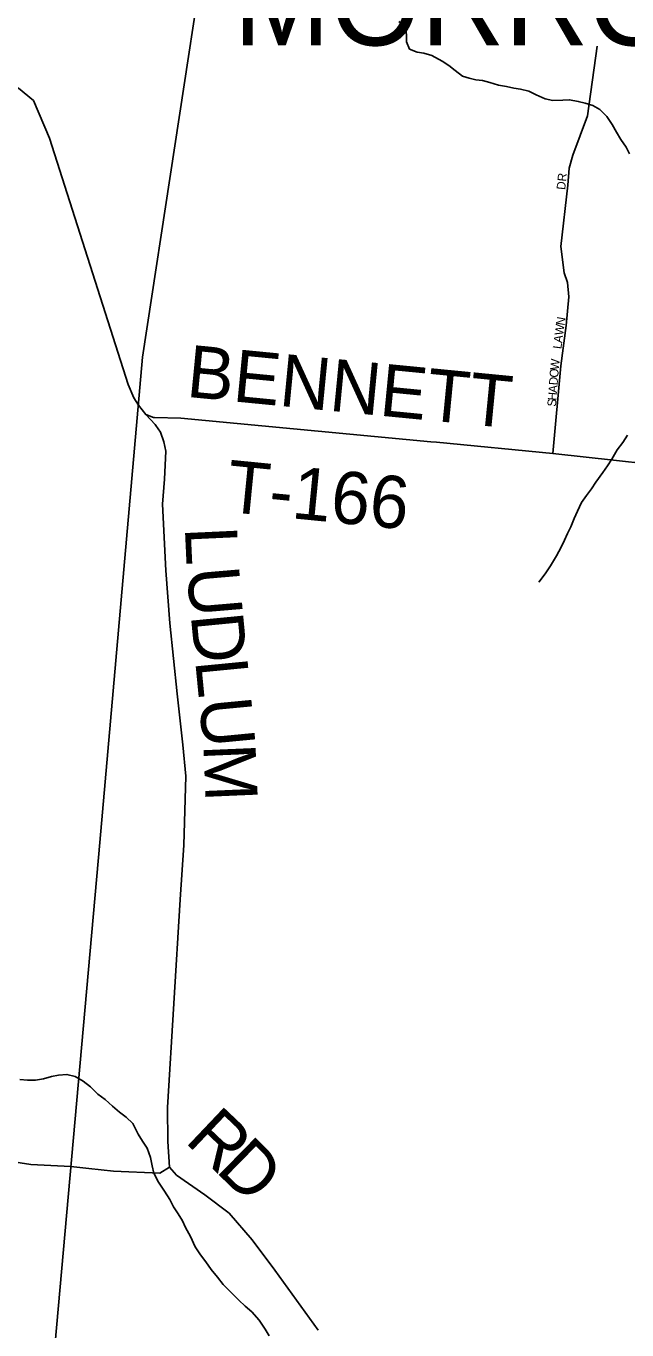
# Model space of a CAD drawing. Extents: x 0 to 34, y -4 to 22.
# Drawn here: x 7.827 to 8.287, y 15.668 to 16.667 of the extents above; entities that cross this region are included whole.
import ezdxf

# ---------------------------------------------------------------- set-up
doc = ezdxf.new("R2010")
doc.units = 0
for name, color, linetype in [('GM_X_Corporation_Text', 7, 'Continuous'), ('GM_X_County_Road', 7, 'Continuous'), ('GM_X_County_Road_Text', 7, 'Continuous'), ('GM_X_Minor_River', 7, 'Continuous'), ('GM_X_Township', 7, 'Continuous'), ('GM_X_Township_Road', 7, 'Continuous'), ('GM_X_Township_Road_Text', 7, 'Continuous'), ('GM_X_Township_Subdivision', 7, 'Continuous'), ('GM_X_Township_Subdivision_Text', 7, 'Continuous')]:
    doc.layers.add(name, color=color, linetype=linetype)

msp = doc.modelspace()

# ---------------------------------------------------------------- linework, layer by layer
at = {"layer": 'GM_X_County_Road'}
for points in [[(7.57799, 16.6662), (7.76556, 16.63493), (7.79416, 16.62929), (7.82088, 16.6199), (7.83236, 16.61051), (7.84471, 16.5815), (7.90505, 16.39278), (7.90935, 16.3826), (7.91276, 16.37695), (7.91839, 16.36986), (7.92555, 16.36202), (7.92604, 16.36137)], [(7.92604, 16.36137), (7.92985, 16.35622), (7.93233, 16.34873), (7.93396, 16.34168), (7.93271, 16.32034), (7.93128, 16.30097), (7.93392, 16.25024), (7.93678, 16.20991), (7.94251, 16.15571), (7.94696, 16.11675), (7.94914, 16.09255), (7.94756, 16.03971), (7.94485, 15.9981), (7.93513, 15.83872), (7.9353, 15.81253), (7.93667, 15.793), (7.94213, 15.78684), (7.96382, 15.77166), (7.98233, 15.75782), (7.99999, 15.73731), (8.01731, 15.71408), (8.05055, 15.66799)]]:
    msp.add_lwpolyline(points, dxfattribs=at)
at = {"layer": 'GM_X_Minor_River'}
for points in [[(8.28928, 16.5696), (8.28669, 16.57472), (8.28278, 16.58067), (8.27939, 16.58607), (8.27601, 16.592), (8.27184, 16.59822), (8.26658, 16.60365), (8.26128, 16.60667), (8.25542, 16.60837), (8.2501, 16.60979), (8.24343, 16.61097), (8.23834, 16.61078), (8.23058, 16.61037), (8.22472, 16.6118), (8.21782, 16.61485), (8.21224, 16.61761), (8.20585, 16.61905), (8.20078, 16.61993), (8.19492, 16.6211), (8.18878, 16.62226), (8.18213, 16.62424), (8.17654, 16.62567), (8.17147, 16.62628), (8.1664, 16.62743), (8.16135, 16.62912), (8.1558, 16.63348), (8.15079, 16.6373), (8.14576, 16.64059), (8.13781, 16.645), (8.13169, 16.6467), (8.12662, 16.64758), (8.12077, 16.64981), (8.11846, 16.65546), (8.11827, 16.66055), (8.11758, 16.66697), (8.11257, 16.67106)], [(8.21983, 16.24136), (8.22475, 16.2477), (8.22887, 16.25378), (8.23328, 16.26146), (8.23687, 16.26809), (8.23963, 16.27339), (8.24186, 16.2787), (8.24435, 16.28374), (8.24687, 16.29012), (8.24937, 16.29569), (8.25242, 16.30233), (8.25625, 16.30761), (8.26009, 16.3129), (8.26365, 16.31792), (8.26886, 16.32532), (8.27242, 16.33034), (8.27572, 16.33564), (8.27985, 16.34279), (8.28422, 16.34834), (8.28779, 16.35389)], [(7.82185, 15.86007), (7.82773, 15.85971), (7.83388, 15.85961), (7.84004, 15.86058), (7.84623, 15.86236), (7.85159, 15.86334), (7.85802, 15.86404), (7.86441, 15.86233), (7.87051, 15.85876), (7.87605, 15.8544), (7.88158, 15.84896), (7.88739, 15.84486), (7.89292, 15.83969), (7.8982, 15.83506), (7.90348, 15.83124), (7.90848, 15.82634), (7.91263, 15.81826), (7.91601, 15.81286), (7.9194, 15.80746), (7.92196, 15.80046), (7.92346, 15.79402), (7.9247, 15.78839), (7.92833, 15.78138), (7.93276, 15.77463), (7.93693, 15.76815), (7.93978, 15.76249), (7.94317, 15.75709), (7.94656, 15.75195), (7.94888, 15.74684), (7.95277, 15.73982), (7.95639, 15.73201), (7.9603, 15.7258), (7.96449, 15.72039), (7.96867, 15.71444), (7.97339, 15.70875), (7.97784, 15.70306), (7.98336, 15.69736), (7.98968, 15.69111), (7.99468, 15.68649), (7.99969, 15.68213), (8.00547, 15.67562), (8.0099, 15.66887), (8.01303, 15.66374)]]:
    msp.add_lwpolyline(points, dxfattribs=at)
at = {"layer": 'GM_X_Township'}
for points in [[(7.84646, 15.62982), (7.88333, 16.04176), (7.916, 16.41378), (7.9656, 16.738), (8.03504, 17.22446), (8.02074, 17.23106), (8.00111, 17.24792), (7.99016, 17.25517), (7.95883, 17.28647), (7.95219, 17.29739), (7.93526, 17.31876)], [(7.93526, 17.31876), (7.95219, 17.29739), (7.95883, 17.28647), (7.99016, 17.25517), (8.00111, 17.24792), (8.02074, 17.23106), (8.03504, 17.22446), (7.9656, 16.738), (7.916, 16.41378), (7.88333, 16.04176), (7.84646, 15.62982)]]:
    msp.add_lwpolyline(points, dxfattribs=at)
at = {"layer": 'GM_X_Township_Road'}
for points in [[(7.91839, 16.36986), (7.92427, 16.3676), (7.92521, 16.36757)], [(7.92521, 16.36757), (7.94538, 16.36707), (8.13702, 16.34896), (8.14141, 16.34854)], [(8.14141, 16.34854), (8.23056, 16.33986), (8.4724, 16.31339)], [(7.80509, 15.79972), (7.81402, 15.79752), (7.83037, 15.79501), (7.8611, 15.79339), (7.87484, 15.79197)], [(7.87484, 15.79197), (7.89376, 15.79001), (7.92912, 15.78834), (7.93667, 15.793)]]:
    msp.add_lwpolyline(points, dxfattribs=at)
at = {"layer": 'GM_X_Township_Subdivision'}
msp.add_lwpolyline([(8.23056, 16.33986), (8.23657, 16.407), (8.24071, 16.43801), (8.24281, 16.46007), (8.24188, 16.47085), (8.23916, 16.47832), (8.2367, 16.49852), (8.24203, 16.54567), (8.24307, 16.55861), (8.24595, 16.56845), (8.25724, 16.59873), (8.26448, 16.65195)], dxfattribs=at)

# ---------------------------------------------------------------- texts
at = {"layer": 'GM_X_Corporation_Text'}
msp.add_text('MORROW', height=0.066667, rotation=0.00001, dxfattribs=at).set_placement((7.98561, 16.6527))
at = {"layer": 'GM_X_County_Road_Text'}
for s, rotation, p in [('L', 272.65803, (7.94838, 16.28329)), ('U', 274.86002, (7.94988, 16.25176)), ('D', 275.54651, (7.95291, 16.21617)), ('L', 275.55118, (7.95631, 16.18114)), ('U', 275.45433, (7.9592, 16.15137)), ('M', 272.45518, (7.96251, 16.11689)), ('R', 316.49597, (7.94758, 15.81262)), ('D', 315.57701, (7.97129, 15.79012))]:
    msp.add_text(s, height=0.04, rotation=rotation, dxfattribs=at).set_placement(p)
at = {"layer": 'GM_X_Township_Road_Text'}
for s, rotation, p in [('BENNETT', 354.43816, (7.94888, 16.38342)), ('T-166', 354.3731, (7.97922, 16.2953))]:
    msp.add_text(s, height=0.04, rotation=rotation, dxfattribs=at).set_placement(p)
at = {"layer": 'GM_X_Township_Subdivision_Text'}
for s, height, rotation, p in [('DR', 0.006667, 83.9832, (8.23998, 16.5417)), ('W', 0.00667, 82.32645, (8.23841, 16.43016)), ('N', 0.00667, 80.2718, (8.23941, 16.43766)), ('A', 0.00667, 82.61475, (8.23765, 16.42435)), ('L', 0.00667, 82.631, (8.23705, 16.4197)), ('W', 0.00667, 84.05522, (8.23505, 16.40366)), ('D', 0.00667, 85.66833, (8.23418, 16.39201)), ('O', 0.00667, 85.67979, (8.23462, 16.39786)), ('A', 0.00667, 85.67979, (8.23373, 16.38616)), ('S', 0.00667, 85.67883, (8.23294, 16.37563)), ('H', 0.00667, 85.66833, (8.23329, 16.38031))]:
    msp.add_text(s, height=height, rotation=rotation, dxfattribs=at).set_placement(p)

doc.saveas('drawing.dxf')
